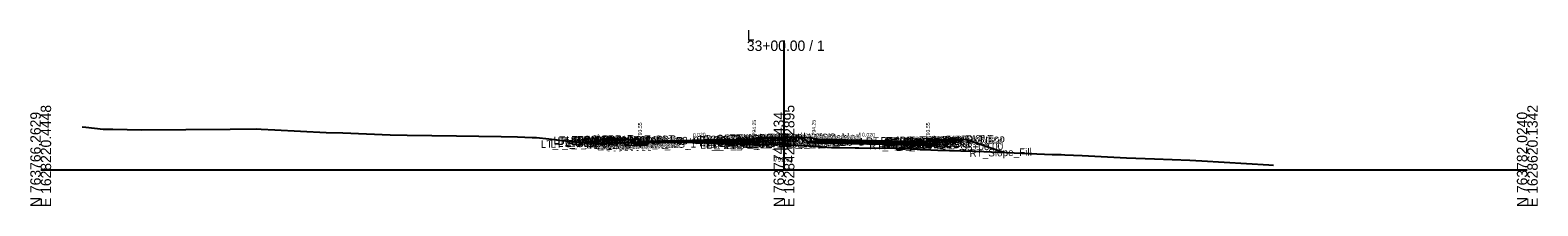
# Model space of a CAD drawing. Extents: x -26 to 4403, y -510 to 9556.
# Drawn here: x 1997.2 to 2402.8, y 2990.3 to 3037.6 of the extents above; entities that cross this region are included whole.
import ezdxf

# ---------------------------------------------------------------- set-up
doc = ezdxf.new("R2010")
doc.units = 0
for name, color, linetype in [('Default', 7, 'Continuous'), ('Exist CMT Pavement', 7, 'Continuous'), ('Exist Cross Section Cell', 7, 'Continuous'), ('Exist XS Center Line Elevation Label', 7, 'Continuous'), ('Exist XS Ground Line', 7, 'Continuous'), ('Prop CMT Conc Surface', 7, 'Continuous'), ('Prop CMT Concrete Structures', 7, 'Continuous'), ('Prop CMT Pvmt Course 1', 7, 'Continuous'), ('Prop CMT Pvmt Course 1 CG', 7, 'Continuous'), ('Prop CMT Pvmt Course 2', 7, 'Continuous'), ('Prop CMT Pvmt Course 2 Wedge', 7, 'Continuous'), ('Prop CMT Pvmt Course 3', 7, 'Continuous'), ('Prop CMT Pvmt Course 3 Wedge', 7, 'Continuous'), ('Prop CMT Pvmt Surface', 7, 'Continuous'), ('Prop CMT Slope Grass', 7, 'Continuous'), ('Prop CMT Subgrade Earthwork', 7, 'Continuous'), ('Prop XS Hydro Elevations', 7, 'Continuous'), ('Prop XS SE Text', 7, 'Continuous'), ('Prop XS Side Slope Text', 7, 'Continuous'), ('Scratch_Level_0', 7, 'Continuous')]:
    doc.layers.add(name, color=color, linetype=linetype)

msp = doc.modelspace()

# ---------------------------------------------------------------- linework, layer by layer
at = {"layer": 'Exist CMT Pavement'}
msp.add_lwpolyline([(2163.27, 3007.41), (2167.45, 3007.44), (2171.55, 3007.47), (2179.22, 3007.26), (2190.88, 3006.93), (2190.89, 3006.93)], dxfattribs=at)
at = {"layer": 'Exist Cross Section Cell'}
for p, q in [((2200, 3000), (2200, 3034.82)), ((2000, 3000), (2200, 3000)), ((2200, 3000), (2400, 3000))]:
    msp.add_line(p, q, dxfattribs=at)
at = {"layer": 'Exist XS Ground Line'}
msp.add_lwpolyline([(2011.14, 3011.61), (2012.18, 3011.54), (2016.83, 3010.93), (2019.39, 3010.93), (2027.14, 3010.82), (2050.96, 3011), (2058, 3011.02), (2059.31, 3010.98), (2062.98, 3010.79), (2076.83, 3010.09), (2081.28, 3009.95), (2094, 3009.44), (2098.59, 3009.35), (2111.89, 3009.2), (2123.89, 3008.97), (2128.3, 3008.86), (2132.21, 3008.7), (2133.39, 3008.68), (2136.72, 3008.37), (2141.9, 3007.74), (2144.37, 3007.54), (2144.93, 3007.45), (2148.22, 3007.46), (2149.24, 3007.2), (2156.35, 3007.33), (2161.31, 3007.39), (2167.45, 3007.44), (2171.55, 3007.47), (2179.22, 3007.26), (2190.88, 3006.93), (2191.87, 3006.83), (2192.8, 3006.75), (2194.34, 3006.88), (2195.8, 3006.98), (2198.22, 3006.94), (2200, 3006.83), (2203.07, 3006.65), (2204.39, 3006.6), (2206.61, 3006.44), (2212.8, 3006), (2219.17, 3005.94), (2230.16, 3005.83), (2241.36, 3005.3), (2253.73, 3004.92), (2272.13, 3004.18), (2274.6, 3004.11), (2275.57, 3004.04), (2280.2, 3003.83), (2292.2, 3003.23), (2299.69, 3002.97), (2309.21, 3002.57), (2312.4, 3002.41), (2330.48, 3001.34), (2331.71, 3001.3)], dxfattribs=at)
at = {"layer": 'Prop CMT Conc Surface'}
for points in [[(2156.75, 3008.14), (2151.75, 3008.24)], [(2161.25, 3007.55), (2161.25, 3008.05), (2160.75, 3008.05)], [(2163.25, 3007.67), (2161.25, 3007.55)], [(2191.25, 3008.23), (2192, 3008.25), (2192, 3008.41), (2192.76, 3008.66)], [(2208.75, 3008.23), (2208, 3008.25), (2208, 3008.41), (2207.24, 3008.66)], [(2236.75, 3007.67), (2238.75, 3007.55)], [(2238.75, 3007.55), (2238.75, 3008.05), (2239.25, 3008.05)], [(2243.25, 3008.14), (2248.25, 3008.24)]]:
    msp.add_lwpolyline(points, dxfattribs=at)
at = {"layer": 'Prop CMT Concrete Structures'}
for points in [[(2151.75, 3007.91), (2151.75, 3008.24)], [(2151.75, 3008.24), (2156.75, 3008.14)], [(2156.75, 3007.81), (2151.75, 3007.91)], [(2156.75, 3008.14), (2156.75, 3007.81)], [(2163.25, 3007.67), (2161.25, 3007.55), (2161.25, 3008.05), (2160.75, 3008.05)], [(2160.75, 3008.05), (2160.75, 3007.04), (2163.25, 3007.09)], [(2163.25, 3007.09), (2163.25, 3007.67)], [(2191.25, 3008.23), (2192, 3008.25), (2192, 3008.41), (2192.76, 3008.66)], [(2191.25, 3007.65), (2191.25, 3008.23)], [(2192.76, 3007.68), (2191.25, 3007.65)], [(2192.76, 3008.66), (2192.76, 3007.68)], [(2208.75, 3008.23), (2208, 3008.25), (2208, 3008.41), (2207.24, 3008.66)], [(2207.24, 3008.66), (2207.24, 3007.68)], [(2207.24, 3007.68), (2208.75, 3007.65)], [(2208.75, 3007.65), (2208.75, 3008.23)], [(2236.75, 3007.67), (2238.75, 3007.55), (2238.75, 3008.05), (2239.25, 3008.05)], [(2239.25, 3008.05), (2239.25, 3007.04), (2236.75, 3007.09)], [(2236.75, 3007.09), (2236.75, 3007.67)], [(2248.25, 3008.24), (2243.25, 3008.14)], [(2243.25, 3008.14), (2243.25, 3007.81)], [(2243.25, 3007.81), (2248.25, 3007.91)], [(2248.25, 3007.91), (2248.25, 3008.24)]]:
    msp.add_lwpolyline(points, dxfattribs=at)
at = {"layer": 'Prop CMT Pvmt Course 1'}
for points in [[(2191.25, 3008.23), (2163.25, 3007.67)], [(2163.25, 3007.42), (2190.89, 3007.98), (2191.25, 3007.98)], [(2163.25, 3007.67), (2163.25, 3007.42), (2163.25, 3007.42)], [(2191.25, 3007.98), (2191.25, 3008.23)], [(2208.75, 3008.23), (2236.75, 3007.67)], [(2208.75, 3007.98), (2208.75, 3008.23)], [(2236.75, 3007.42), (2208.75, 3007.98)], [(2208.75, 3007.98), (2208.75, 3007.98), (2208.75, 3007.98)], [(2236.75, 3007.67), (2236.75, 3007.42)]]:
    msp.add_lwpolyline(points, dxfattribs=at)
at = {"layer": 'Prop CMT Pvmt Course 1 CG'}
for points in [[(2163.25, 3007.09), (2160.25, 3007.03), (2159.91, 3006.69)], [(2159.91, 3006.69), (2163.25, 3006.76)], [(2163.25, 3006.76), (2163.25, 3007.09)], [(2191.25, 3007.65), (2193.26, 3007.69), (2193.59, 3007.36)], [(2191.25, 3007.32), (2191.25, 3007.65)], [(2193.59, 3007.36), (2191.25, 3007.32)], [(2208.75, 3007.65), (2206.74, 3007.69), (2206.41, 3007.36)], [(2206.41, 3007.36), (2208.75, 3007.32)], [(2208.75, 3007.32), (2208.75, 3007.65)], [(2236.75, 3007.09), (2239.75, 3007.03), (2240.09, 3006.69)], [(2236.75, 3006.76), (2236.75, 3007.09)], [(2240.09, 3006.69), (2236.75, 3006.76)]]:
    msp.add_lwpolyline(points, dxfattribs=at)
at = {"layer": 'Prop CMT Pvmt Course 2'}
for points in [[(2163.25, 3007.09), (2163.25, 3007.09), (2163.25, 3007.42), (2163.25, 3007.42)], [(2163.25, 3007.42), (2163.25, 3007.09)], [(2190.89, 3007.98), (2190.89, 3007.64)], [(2191.25, 3007.98), (2190.89, 3007.98)], [(2190.89, 3007.64), (2191.25, 3007.65)], [(2191.25, 3007.65), (2191.25, 3007.98)], [(2208.75, 3007.65), (2208.75, 3007.98)], [(2208.75, 3007.98), (2236.75, 3007.42)], [(2236.75, 3007.09), (2208.75, 3007.65)], [(2236.75, 3007.42), (2236.75, 3007.09)]]:
    msp.add_lwpolyline(points, dxfattribs=at)
at = {"layer": 'Prop CMT Pvmt Course 2 Wedge'}
for points in [[(2163.25, 3007.42), (2167.45, 3007.51), (2171.55, 3007.59), (2179.22, 3007.74), (2190.88, 3007.98), (2190.89, 3007.98)], [(2163.25, 3007.41), (2163.25, 3007.42)], [(2190.89, 3007.64), (2190.88, 3007.64), (2179.22, 3007.41), (2176.12, 3007.35), (2171.55, 3007.47), (2167.45, 3007.44), (2163.27, 3007.41)], [(2190.89, 3007.98), (2190.89, 3007.64)]]:
    msp.add_lwpolyline(points, dxfattribs=at)
at = {"layer": 'Prop CMT Pvmt Course 3'}
for points in [[(2163.25, 3007.09), (2163.25, 3007.09), (2163.25, 3006.76), (2163.25, 3006.76)], [(2163.25, 3006.76), (2163.25, 3007.09)], [(2191.25, 3007.65), (2190.89, 3007.64)], [(2190.89, 3007.64), (2190.89, 3007.31)], [(2190.89, 3007.31), (2191.25, 3007.32)], [(2191.25, 3007.32), (2191.25, 3007.65)], [(2208.75, 3007.65), (2236.75, 3007.09)], [(2208.75, 3007.32), (2208.75, 3007.65)], [(2236.75, 3006.76), (2208.75, 3007.32)], [(2236.75, 3007.09), (2236.75, 3006.76)]]:
    msp.add_lwpolyline(points, dxfattribs=at)
at = {"layer": 'Prop CMT Pvmt Course 3 Wedge'}
for points in [[(2176.11, 3007.35), (2179.22, 3007.41)], [(2190.89, 3006.93), (2190.88, 3006.93), (2179.22, 3007.26), (2176.11, 3007.35)], [(2179.22, 3007.41), (2190.88, 3007.64), (2190.89, 3007.64)], [(2190.89, 3007.64), (2190.89, 3006.93)]]:
    msp.add_lwpolyline(points, dxfattribs=at)
at = {"layer": 'Prop CMT Pvmt Surface'}
for points in [[(2191.25, 3008.23), (2163.25, 3007.67)], [(2208.75, 3008.23), (2236.75, 3007.67)]]:
    msp.add_lwpolyline(points, dxfattribs=at)
at = {"layer": 'Prop CMT Slope Grass'}
for points in [[(2160.75, 3008.05), (2151.25, 3008.24), (2148.6, 3007.36)], [(2192.76, 3008.66), (2200, 3008.81)], [(2207.24, 3008.66), (2200, 3008.81)], [(2239.25, 3008.05), (2248.75, 3008.24), (2259.42, 3004.69)]]:
    msp.add_lwpolyline(points, dxfattribs=at)
at = {"layer": 'Prop CMT Subgrade Earthwork'}
for points in [[(2163.25, 3006.76), (2159.91, 3006.69), (2158.5, 3008.1)], [(2163.25, 3006.76), (2163.27, 3007.41)], [(2163.25, 3006.76), (2163.25, 3007.09)], [(2163.25, 3006.76), (2163.25, 3006.76)], [(2163.25, 3006.76), (2163.25, 3006.76)], [(2191.25, 3007.32), (2190.89, 3007.31)], [(2190.89, 3007.31), (2190.89, 3006.93)], [(2193.59, 3007.36), (2191.25, 3007.32)], [(2191.25, 3007.32), (2191.25, 3007.32)], [(2194.93, 3008.71), (2193.59, 3007.36)], [(2205.07, 3008.71), (2206.41, 3007.36)], [(2206.41, 3007.36), (2208.75, 3007.32)], [(2208.75, 3007.32), (2236.75, 3006.76)], [(2208.75, 3007.32), (2208.75, 3007.32)], [(2208.75, 3007.32), (2208.75, 3007.32)], [(2236.75, 3006.76), (2240.09, 3006.69), (2241.5, 3008.1)], [(2236.75, 3006.76), (2236.75, 3006.76)]]:
    msp.add_lwpolyline(points, dxfattribs=at)

# ---------------------------------------------------------------- texts
at = {"layer": 'Default'}
msp.add_text('-', height=0.0001, dxfattribs=at).set_placement((2000, 3000))
at = {"layer": 'Exist Cross Section Cell'}
for s, p in [('33+00.00 / 1', (2190, 3032.02)), ('L', (2190, 3034.82))]:
    msp.add_text(s, height=2.8, dxfattribs=at).set_placement(p)
for s, p in [('N 763766.2629', (2000, 2990)), ('E 1628220.4448', (2002.8, 2990)), ('N 763774.1434', (2200, 2990)), ('E 1628420.2895', (2202.8, 2990)), ('N 763782.0240', (2400, 2990)), ('E 1628620.1342', (2402.8, 2990))]:
    msp.add_text(s, height=2.8, rotation=90, dxfattribs=at).set_placement(p)
at = {"layer": 'Exist XS Center Line Elevation Label'}
msp.add_text('792.83', height=1.2, dxfattribs=at).set_placement((2197.4, 3002.23))
at = {"layer": 'Prop XS Hydro Elevations'}
for s, p in [('793.55', (2161.75, 3008.55)), ('794.25', (2192.5, 3009.25)), ('794.25', (2208.5, 3009.25)), ('793.55', (2239.25, 3008.55))]:
    msp.add_text(s, height=1, rotation=90, dxfattribs=at).set_placement(p)
at = {"layer": 'Prop XS SE Text'}
for rotation, p in [(1.1458, (2175.48, 3008.92)), (358.8542, (2221.02, 3008.99))]:
    msp.add_text('0.020', height=1, rotation=rotation, dxfattribs=at).set_placement(p)
at = {"layer": 'Prop XS Side Slope Text'}
for rotation, p in [(18.4278, (2148.94, 3008.26)), (341.5671, (2253.57, 3007.43))]:
    msp.add_text('3:1', height=1, rotation=rotation, dxfattribs=at).set_placement(p)
at = {"layer": 'Scratch_Level_0'}
for s, p in [('LT_PV_Sub_Tie_Out', (2134.6, 3005.91)), ('LT_PV_OEEOP_EG', (2137.2, 3005.96)), ('LT_SDWK_Out_Top', (2138.01, 3006.97)), ('LT_SDWK_Out_Bot', (2138.04, 3006.64)), ('LT_Sub_Trench_Out_DLT', (2139.09, 3006.71)), ('LT_Slope_Fill', (2139.14, 3006.17)), ('LT_CSLP_Pnt', (2141.44, 3007.05)), ('33+00.00', (2142.71, 3006.53)), ('LT_SDWK_In_Top', (2144.63, 3006.9)), ('LT_SDWK_In_Bot', (2144.66, 3006.57)), ('33+00.00', (2144.76, 3007.11)), ('LT_CG1_Shelf_Out', (2146.82, 3005.76)), ('LT_CG_Top_Face', (2148.53, 3006.8)), ('LT_CG_Top_BOC', (2149.05, 3006.82)), ('LT_CG_Bot_BOC', (2149.09, 3005.81)), ('LT_Sub_OEOT_CG_1', (2149.49, 3005.48)), ('LT_CG_Top_Gut', (2149.51, 3006.32)), ('LT_Sub_OEOP', (2150.04, 3005.49)), ('LT_Sub_OEEOP', (2152.48, 3005.54)), ('LT_PV2_OEEOP', (2152.58, 3006.21)), ('LT_PV3_OEEOP', (2152.58, 3005.88)), ('33+00.00', (2153.12, 3006.93)), ('LT_CG_Bot_IE', (2153.19, 3005.89)), ('LT_Sub_OEOT', (2153.35, 3005.56)), ('LT_PV2_OEOT', (2153.45, 3006.23)), ('LT_PV3_OEOT', (2153.45, 3005.89)), ('LT_PV1_OEOT', (2154.01, 3006.49)), ('33+00.00', (2155.45, 3006.48)), ('33+00.00', (2171.17, 3006.83)), ('LT_CG_Top_Face_Med', (2175.39, 3007.08)), ('LT_CG_Top_Gut_Med', (2176.37, 3006.94)), ('LT_CG_Top_BOC_Med', (2177.18, 3007.35)), ('LT_CG_Bot_BOC_Med', (2177.21, 3006.37)), ('LT_CG_Bot_IE_Med', (2177.34, 3006.37)), ('LT_PV_Sub_Tie_In', (2177.48, 3005.66)), ('LT_Sub_IEOT_CG_1', (2178.14, 3006.05)), ('LT_PV_IEEOP_EG', (2179.1, 3005.69)), ('LT_Sub_IEEOP', (2180.77, 3006.11)), ('LT_PV2_IEEOP', (2180.86, 3006.78)), ('LT_PV3_IEEOP', (2180.86, 3006.44)), ('LT_CG1_Shelf_In', (2181.46, 3006.45)), ('LT_Sub_PGL', (2182.39, 3006.14)), ('LT_PV2_PGL', (2182.48, 3006.81)), ('LT_PV3_PGL', (2182.48, 3006.47)), ('LT_PV1_PGL', (2183.05, 3007.07)), ('LT_Sub_DLT_In', (2183.9, 3007.49)), ('LT_Sub_IEOP', (2184.36, 3006.18)), ('33+00.00', (2184.89, 3007.11)), ('33+00.00', (2186.73, 3007.54)), ('MD_Crown Point', (2187.09, 3007.55)), ('33+00.00', (2190.02, 3007.61)), ('RT_CG_Top_Face_Med', (2191.34, 3007.08)), ('RT_CG_Top_BOC_Med', (2191.61, 3007.35)), ('RT_CG_Bot_BOC_Med', (2191.64, 3006.37)), ('RT_CG_Top_Gut_Med', (2192.32, 3006.93)), ('RT_Sub_DLT_In', (2193.99, 3007.49)), ('RT_CG_Bot_IE_Med', (2194.79, 3006.37)), ('RT_CG1_Shelf_In', (2194.89, 3006.45)), ('RT_Sub_IEOT_CG_1', (2195.59, 3006.05)), ('RT_Sub_IEOP', (2197.14, 3006.18)), ('RT_Sub_OEEOP', (2197.94, 3006.1)), ('RT_PV2_OEEOP', (2198.03, 3006.77)), ('RT_PV3_OEEOP', (2198.03, 3006.44)), ('RT_Sub_IEEOP', (2198.58, 3006.11)), ('RT_PV2_IEEOP', (2198.68, 3006.78)), ('33+00.00', (2198.99, 3007.56)), ('RT_Sub_PGL', (2199.84, 3006.14)), ('RT_PV2_PGL', (2199.94, 3006.81)), ('RT_PV1_PGL', (2200.5, 3007.07)), ('33+00.00', (2201.65, 3007.1)), ('RT_Sub_Trench_Out_DLT', (2222.04, 3006.71)), ('RT_Sub_OEOT_CG_1', (2222.95, 3005.48)), ('RT_CG_Top_Face', (2225.99, 3006.8)), ('RT_CG1_Shelf_Out', (2226.28, 3005.76)), ('RT_CG_Bot_IE', (2226.64, 3005.89)), ('RT_Sub_OEOT', (2226.8, 3005.56)), ('RT_PV2_OEOT', (2226.9, 3006.23)), ('RT_PV3_OEOT', (2226.9, 3005.89)), ('RT_CG_Top_Gut', (2226.96, 3006.32)), ('RT_PV1_OEOT', (2227.46, 3006.49)), ('RT_CG_Top_BOC', (2227.51, 3006.82)), ('RT_CG_Bot_BOC', (2227.54, 3005.81)), ('RT_Sub_OEOP', (2230.17, 3005.49)), ('RT_SDWK_In_Top', (2231.08, 3006.9)), ('RT_SDWK_In_Bot', (2231.12, 3006.57)), ('33+00.00', (2232.59, 3006.92)), ('RT_SDWK_Out_Top', (2234.46, 3006.97)), ('RT_SDWK_Out_Bot', (2234.49, 3006.63)), ('RT_CSLP_Pnt', (2238.9, 3007.05)), ('33+00.00', (2241.71, 3007.11)), ('33+00.00', (2247.77, 3005.16)), ('RT_Slope_Fill', (2249.91, 3003.5))]:
    msp.add_text(s, height=2, rotation=1.1458, dxfattribs=at).set_placement(p)

doc.saveas('drawing.dxf')
